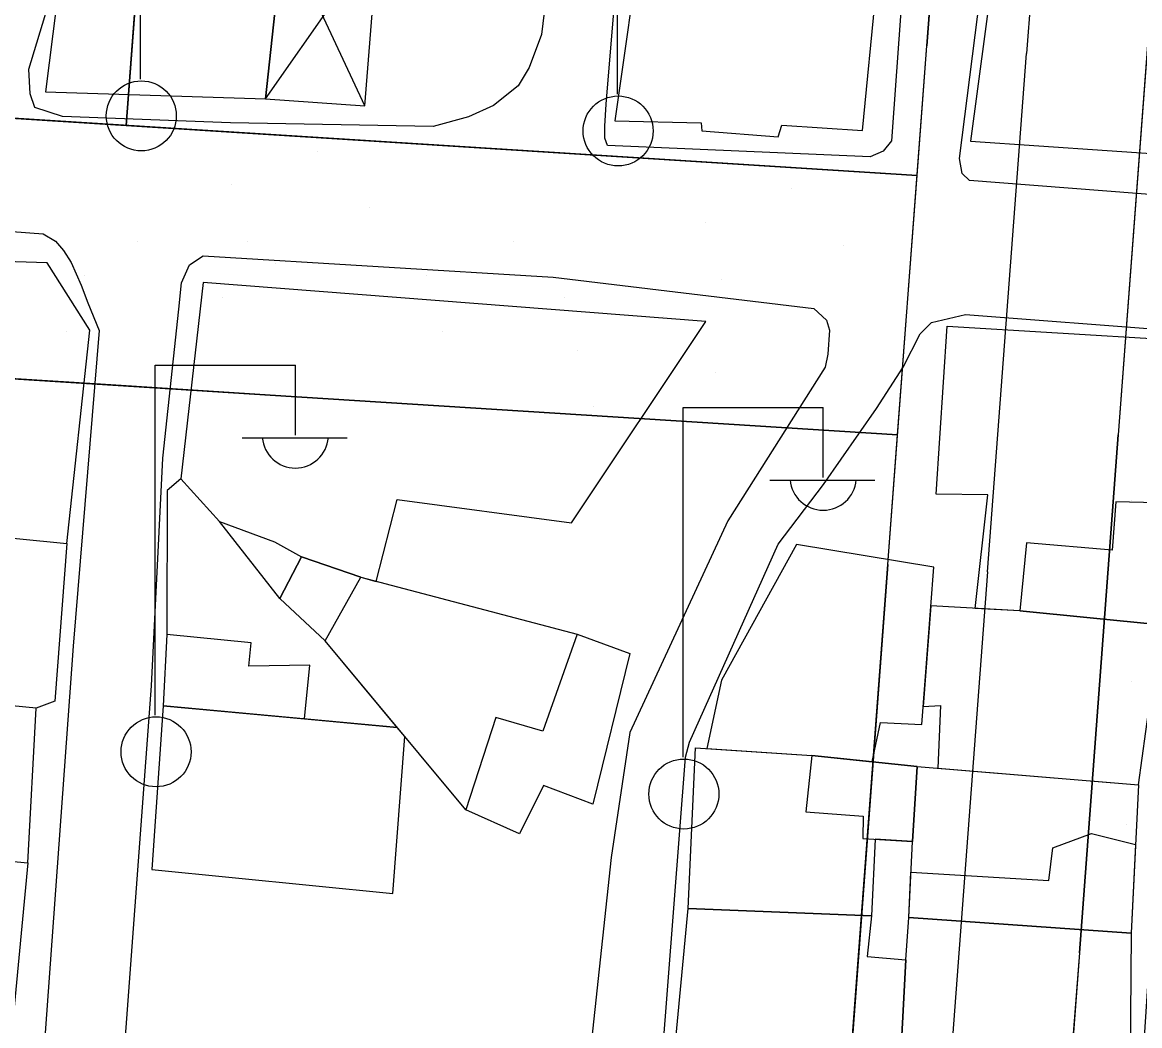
# Model space of a CAD drawing. Extents: x 417997 to 421451, y 4451742 to 4455216.
# Drawn here: x 419917.6 to 419973.4, y 4453180.1 to 4453230.3 of the extents above; entities that cross this region are included whole.
import ezdxf

# ---------------------------------------------------------------- set-up
doc = ezdxf.new("R2010")
doc.units = 0
for name, color, linetype in [('ADA', 7, 'Continuous'), ('ADAKENARI', 7, 'Continuous'), ('B_Mesken', 7, 'Continuous'), ('B_Sundurma', 7, 'Continuous'), ('B_Teras', 7, 'Continuous'), ('Default', 7, 'Continuous'), ('KALDIRIM', 7, 'Continuous'), ('PL_AYA_PARK_DINLENME', 7, 'Continuous'), ('PL_GENEL_OTOPARK', 7, 'Continuous'), ('PL_SAY_KULTUR_TESIS', 7, 'Continuous'), ('PL_TİCK', 7, 'Continuous'), ('S_Elektrik_Diregi', 7, 'Continuous'), ('TR_PARKALANI', 7, 'Continuous'), ('TR_TİCK', 7, 'Continuous'), ('Yol_Sose', 7, 'Continuous')]:
    doc.layers.add(name, color=color, linetype=linetype)

# ---------------------------------------------------------------- blocks, each defined once
blk = doc.blocks.new('POINT_DISPLAY')
at = {"layer": 'Default'}
blk.add_line((0, 0), (0, 0), dxfattribs=at)

msp = doc.modelspace()

# ---------------------------------------------------------------- linework, layer by layer
at = {"layer": 'ADA'}
for p, q in [((419927.111, 4453282.911), (419922.769, 4453225.134)), ((419927.111, 4453282.911), (419922.769, 4453225.134)), ((419962.318, 4453222.627), (419843.125, 4453230.183)), ((419962.318, 4453222.627), (419843.125, 4453230.183)), ((419913.004, 4453212.727), (419929.97, 4453211.652)), ((419913.004, 4453212.727), (419929.97, 4453211.652)), ((419929.97, 4453211.652), (419961.344, 4453209.663)), ((419929.97, 4453211.652), (419961.344, 4453209.663))]:
    msp.add_line(p, q, dxfattribs=at)
at = {"layer": 'ADAKENARI'}
for p, q in [((419969.518, 4453318.432), (419962.805, 4453229.109)), ((419969.518, 4453318.432), (419962.805, 4453229.109)), ((419980.288, 4453314.958), (419972.375, 4453209.668)), ((419980.288, 4453314.958), (419972.375, 4453209.668)), ((419960.857, 4453203.181), (419962.805, 4453229.109)), ((419960.857, 4453203.181), (419962.805, 4453229.109)), ((419970.428, 4453183.761), (419972.375, 4453209.668)), ((419970.428, 4453183.761), (419972.375, 4453209.668)), ((419960.857, 4453203.181), (419955.416, 4453130.78)), ((419960.857, 4453203.181), (419955.416, 4453130.78)), ((419970.428, 4453183.761), (419962.856, 4453083.005)), ((419970.428, 4453183.761), (419962.856, 4453083.005))]:
    msp.add_line(p, q, dxfattribs=at)
at = {"layer": 'B_Mesken'}
for points in [[(419973.448, 4453237.219), (419966.811, 4453237.941), (419964.985, 4453224.35), (419978.66, 4453223.406), (419979.483, 4453232.175), (419979.916, 4453236.801)], [(419930.542, 4453233.89), (419927.461, 4453235.852), (419926.884, 4453234.287), (419919.829, 4453235.405), (419918.744, 4453226.819), (419929.734, 4453226.466)], [(419948.596, 4453235.087), (419947.202, 4453225.36), (419951.517, 4453225.258), (419951.55, 4453224.862), (419955.372, 4453224.569), (419955.548, 4453225.154), (419959.593, 4453224.88), (419960.271, 4453231.901), (419960.925, 4453231.871), (419961.065, 4453234.364), (419960.631, 4453234.542)], [(419910.656, 4453207.483), (419914.956, 4453207.012), (419914.932, 4453204.72), (419919.804, 4453204.225), (419920.958, 4453214.889), (419918.83, 4453218.262), (419911.416, 4453218.492)], [(419936.32, 4453206.426), (419945.034, 4453205.256), (419951.759, 4453215.323), (419926.632, 4453217.275), (419925.503, 4453207.456), (419927.442, 4453205.324), (419930.187, 4453204.313), (419931.543, 4453203.565), (419934.503, 4453202.538), (419935.281, 4453202.333)], [(419965.224, 4453200.987), (419965.859, 4453206.657), (419963.27, 4453206.703), (419963.813, 4453215.103), (419974.847, 4453214.431), (419974.315, 4453206.262), (419974.107, 4453203.803), (419974.778, 4453203.349), (419974.492, 4453200.155), (419967.448, 4453200.86)], [(419924.818, 4453206.88), (419924.816, 4453199.685), (419924.632, 4453196.115), (419931.69, 4453195.461), (419936.329, 4453195.031), (419932.716, 4453199.366), (419930.459, 4453201.471), (419927.442, 4453205.324), (419925.503, 4453207.456)], [(419919.804, 4453204.225), (419919.202, 4453196.349), (419918.272, 4453195.996), (419904.585, 4453197.331), (419905.2, 4453205.192), (419914.932, 4453204.72)], [(419960.075, 4453193.307), (419960.491, 4453195.281), (419962.559, 4453195.182), (419963.146, 4453203.04), (419956.283, 4453204.175), (419952.536, 4453197.399), (419951.798, 4453193.98), (419957.052, 4453193.623)], [(419945.317, 4453199.693), (419947.949, 4453198.721), (419946.109, 4453191.188), (419943.636, 4453192.136), (419942.435, 4453189.718), (419939.757, 4453190.916), (419932.716, 4453199.366), (419930.459, 4453201.471), (419931.543, 4453203.565), (419934.503, 4453202.538)], [(419967.448, 4453200.86), (419963.002, 4453201.113), (419962.626, 4453196.081), (419963.485, 4453196.12), (419963.349, 4453192.988), (419973.381, 4453192.163), (419974.492, 4453200.155)], [(419904.585, 4453197.331), (419903.864, 4453197.358), (419903.311, 4453189.418), (419905.3, 4453189.066), (419914.84, 4453188.548), (419917.861, 4453188.254), (419918.272, 4453195.996)], [(419936.104, 4453186.72), (419936.699, 4453194.586), (419936.329, 4453195.031), (419924.632, 4453196.115), (419924.055, 4453187.922)], [(419950.875, 4453185.982), (419951.241, 4453194.018), (419957.052, 4453193.623), (419962.317, 4453193.073), (419962.089, 4453189.329), (419960.229, 4453189.437), (419960.039, 4453185.603)], [(419961.897, 4453185.531), (419962.089, 4453189.329), (419962.317, 4453193.073), (419973.381, 4453192.163), (419973.021, 4453184.747)], [(419914.84, 4453188.548), (419917.861, 4453188.254), (419917.115, 4453180.345), (419904.911, 4453180.873), (419904.881, 4453181.001), (419905.3, 4453189.066)], [(419950.102, 4453177.874), (419950.875, 4453185.982), (419960.039, 4453185.603), (419959.815, 4453183.57), (419961.753, 4453183.418), (419961.427, 4453177.089), (419957.526, 4453177.424), (419954.165, 4453177.713)], [(419961.753, 4453183.418), (419961.897, 4453185.531), (419973.021, 4453184.747), (419972.955, 4453176.456), (419964.678, 4453176.866), (419961.427, 4453177.089)]]:
    msp.add_lwpolyline(points, close=True, dxfattribs=at)
at = {"layer": 'B_Sundurma'}
for p, q in [((419929.734, 4453226.466), (419935.379, 4453234.502)), ((419934.715, 4453226.115), (419930.789, 4453234.524))]:
    msp.add_line(p, q, dxfattribs=at)
msp.add_lwpolyline([(419929.734, 4453226.466), (419934.715, 4453226.115), (419935.379, 4453234.502), (419931.842, 4453234.533), (419930.789, 4453234.524), (419930.542, 4453233.89)], close=True, dxfattribs=at)
at = {"layer": 'B_Teras'}
for points in [[(419967.79, 4453204.268), (419967.448, 4453200.86), (419974.492, 4453200.155), (419974.778, 4453203.349), (419974.107, 4453203.803), (419974.315, 4453206.262), (419972.247, 4453206.308), (419972.069, 4453203.894)], [(419931.543, 4453203.565), (419930.459, 4453201.471), (419932.716, 4453199.366), (419934.503, 4453202.538)], [(419934.503, 4453202.538), (419945.317, 4453199.693), (419943.608, 4453194.838), (419941.26, 4453195.534), (419939.757, 4453190.916), (419932.716, 4453199.366), (419930.459, 4453201.471), (419931.543, 4453203.565)], [(419931.69, 4453195.461), (419931.959, 4453198.148), (419928.903, 4453198.087), (419929.022, 4453199.26), (419924.816, 4453199.685), (419924.632, 4453196.115)], [(419957.052, 4453193.623), (419956.762, 4453190.808), (419959.614, 4453190.595), (419959.599, 4453189.473), (419962.089, 4453189.329), (419962.317, 4453193.073)], [(419962.011, 4453187.793), (419968.897, 4453187.379), (419969.102, 4453189.012), (419971.031, 4453189.729), (419973.236, 4453189.184), (419973.021, 4453184.747), (419961.897, 4453185.531)]]:
    msp.add_lwpolyline(points, close=True, dxfattribs=at)
at = {"layer": 'KALDIRIM'}
for p, q in [((419974.504, 4453318.057), (419967.791, 4453228.734)), ((419974.504, 4453318.057), (419967.791, 4453228.734)), ((419965.843, 4453202.806), (419967.791, 4453228.734)), ((419965.843, 4453202.806), (419967.791, 4453228.734)), ((419965.843, 4453202.806), (419960.402, 4453130.405)), ((419965.843, 4453202.806), (419960.402, 4453130.405))]:
    msp.add_line(p, q, dxfattribs=at)
at = {"layer": 'PL_AYA_PARK_DINLENME'}
for points in [[(419983.008, 4453351.149), (419982.033, 4453338.169), (419980.288, 4453314.958), (419972.375, 4453209.668), (419970.428, 4453183.761), (419962.856, 4453083.005), (419961.522, 4453065.245), (419953.414, 4452957.362)], [(419983.008, 4453351.149), (419982.033, 4453338.169), (419980.288, 4453314.958), (419972.375, 4453209.668), (419970.428, 4453183.761), (419962.856, 4453083.005), (419961.522, 4453065.245), (419953.414, 4452957.362)], [(419921.488, 4453212.19), (419929.97, 4453211.652), (419961.344, 4453209.663), (419962.318, 4453222.627), (419843.125, 4453230.183), (419842.227, 4453217.214), (419913.004, 4453212.727), (419921.488, 4453212.19)], [(419921.488, 4453212.19), (419929.97, 4453211.652), (419961.344, 4453209.663), (419962.318, 4453222.627), (419843.125, 4453230.183), (419842.227, 4453217.214), (419913.004, 4453212.727), (419921.488, 4453212.19)]]:
    msp.add_lwpolyline(points, dxfattribs=at)
at = {"layer": 'PL_GENEL_OTOPARK'}
msp.add_lwpolyline([(419962.318, 4453222.627), (419962.805, 4453229.109), (419966.715, 4453281.127), (419927.111, 4453282.911), (419922.769, 4453225.134), (419962.318, 4453222.627)], dxfattribs=at)
msp.add_lwpolyline([(419962.318, 4453222.627), (419962.805, 4453229.109), (419966.715, 4453281.127), (419927.111, 4453282.911), (419922.769, 4453225.134), (419962.318, 4453222.627)], dxfattribs=at)
at = {"layer": 'PL_SAY_KULTUR_TESIS'}
msp.add_lwpolyline([(419927.111, 4453282.911), (419844.657, 4453286.626), (419843.573, 4453236.663), (419843.125, 4453230.183), (419922.769, 4453225.134), (419927.111, 4453282.911)], dxfattribs=at)
msp.add_lwpolyline([(419927.111, 4453282.911), (419844.657, 4453286.626), (419843.573, 4453236.663), (419843.125, 4453230.183), (419922.769, 4453225.134), (419927.111, 4453282.911)], dxfattribs=at)
at = {"layer": 'PL_TİCK'}
msp.add_lwpolyline([(419921.488, 4453212.19), (419913.004, 4453212.727), (419842.227, 4453217.214), (419841.779, 4453210.729), (419834.027, 4453089.798), (419833.483, 4453081.316), (419912.691, 4453076.44), (419951.154, 4453074.072), (419955.416, 4453130.78), (419960.857, 4453203.181), (419961.344, 4453209.663), (419929.97, 4453211.652), (419921.488, 4453212.19)], dxfattribs=at)
msp.add_lwpolyline([(419921.488, 4453212.19), (419913.004, 4453212.727), (419842.227, 4453217.214), (419841.779, 4453210.729), (419834.027, 4453089.798), (419833.483, 4453081.316), (419912.691, 4453076.44), (419951.154, 4453074.072), (419955.416, 4453130.78), (419960.857, 4453203.181), (419961.344, 4453209.663), (419929.97, 4453211.652), (419921.488, 4453212.19)], dxfattribs=at)
at = {"layer": 'S_Elektrik_Diregi'}
for p, q in [((419923.497, 4453227.447), (419923.497, 4453244.947)), ((419947.333, 4453226.694), (419947.333, 4453244.194)), ((419924.233, 4453195.649), (419924.233, 4453213.149)), ((419924.233, 4453213.149), (419931.233, 4453213.149)), ((419931.233, 4453209.649), (419931.233, 4453213.149)), ((419950.62, 4453193.537), (419950.62, 4453211.037)), ((419950.62, 4453211.037), (419957.62, 4453211.037)), ((419957.62, 4453207.537), (419957.62, 4453211.037)), ((419928.573, 4453209.509), (419933.823, 4453209.509)), ((419954.96, 4453207.397), (419960.21, 4453207.397))]:
    msp.add_line(p, q, dxfattribs=at)
for centre in [(419923.533, 4453225.612), (419947.369, 4453224.858), (419924.269, 4453193.813), (419950.656, 4453191.702)]:
    msp.add_circle(centre, 1.75, dxfattribs=at)
for centre in [(419931.233, 4453209.662), (419957.621, 4453207.55)]:
    msp.add_arc(centre, 1.658, 184.8384, 355.1464, dxfattribs=at)
at = {"layer": 'TR_TİCK'}
msp.add_lwpolyline([(419912.691, 4453076.44), (419951.154, 4453074.072), (419955.416, 4453130.78), (419960.857, 4453203.181), (419961.344, 4453209.663), (419929.97, 4453211.652), (419921.488, 4453212.19), (419913.004, 4453212.727), (419842.227, 4453217.214), (419841.779, 4453210.729), (419834.027, 4453089.798), (419833.483, 4453081.316), (419912.691, 4453076.44)], dxfattribs=at)
msp.add_lwpolyline([(419912.691, 4453076.44), (419951.154, 4453074.072), (419955.416, 4453130.78), (419960.857, 4453203.181), (419961.344, 4453209.663), (419929.97, 4453211.652), (419921.488, 4453212.19), (419913.004, 4453212.727), (419842.227, 4453217.214), (419841.779, 4453210.729), (419834.027, 4453089.798), (419833.483, 4453081.316), (419912.691, 4453076.44)], dxfattribs=at)
at = {"layer": 'Yol_Sose'}
for points in [[(419945.97, 4453249.765), (419943.533, 4453229.686), (419942.915, 4453228.037), (419942.381, 4453227.111), (419941.136, 4453226.124), (419939.886, 4453225.559), (419938.125, 4453225.083), (419927.99, 4453225.259), (419919.589, 4453225.585), (419918.203, 4453226.039), (419917.97, 4453226.721), (419917.915, 4453227.942), (419920.127, 4453235.27)], [(419961.66, 4453232.933), (419961.036, 4453224.357), (419960.627, 4453223.853), (419959.974, 4453223.569), (419946.846, 4453224.128), (419946.709, 4453224.499), (419946.702, 4453225.092), (419946.779, 4453226.191), (419948.709, 4453249.44)], [(419977.39, 4453247.267), (419998.939, 4453244.421), (420012.642, 4453242.783), (420024.544, 4453240.97), (420024.959, 4453240.668), (420025.006, 4453240.353), (420024.038, 4453229.84), (420020.595, 4453217.672), (420020.279, 4453217.434), (420019.969, 4453217.338), (420019.09, 4453217.422), (419999.766, 4453218.954), (419975.017, 4453221.595), (419964.938, 4453222.388), (419964.572, 4453222.723), (419964.442, 4453223.489), (419965.605, 4453232.676), (419967.721, 4453248.241), (419968.08, 4453248.538), (419968.442, 4453248.584), (419970.998, 4453248.172)], [(419885.814, 4453222.173), (419918.622, 4453219.717), (419919.235, 4453219.35), (419919.637, 4453218.882), (419920.023, 4453218.278), (419920.521, 4453217.143), (419920.861, 4453216.271), (419921.429, 4453214.873), (419920.134, 4453199.089), (419918.791, 4453180.682), (419917.337, 4453160.574)], [(419957.937, 4453214.891), (419957.854, 4453213.698), (419957.714, 4453213.053), (419952.857, 4453205.356), (419947.948, 4453194.774), (419947.018, 4453188.528), (419945.981, 4453178.91), (419945.186, 4453161.804), (419943.685, 4453138.28), (419942.05, 4453120.343), (419941.515, 4453120.181), (419940.712, 4453120.254), (419918.273, 4453122.109), (419918.009, 4453122.507), (419917.859, 4453123.287), (419918.975, 4453134.732), (419920.753, 4453153.361), (419922.398, 4453174.852), (419924.042, 4453197.113), (419924.609, 4453208.493), (419925.406, 4453215.946), (419925.539, 4453217.259), (419925.948, 4453218.159), (419926.623, 4453218.607)], [(419926.623, 4453218.607), (419944.129, 4453217.542), (419957.149, 4453215.988), (419957.788, 4453215.401), (419957.937, 4453214.891)], [(419964.739, 4453215.682), (419975.148, 4453214.883), (419975.423, 4453214.531), (419975.721, 4453213.551), (419975.025, 4453200.321), (419973.678, 4453179.791), (419972.34, 4453160.752), (419970.712, 4453142.14), (419969.867, 4453123.927), (419969.628, 4453119.624), (419969.33, 4453119.337), (419968.975, 4453119.218), (419945.061, 4453120.372), (419944.886, 4453120.5), (419944.786, 4453120.915), (419947.455, 4453147.066), (419948.708, 4453167.228)], [(419962.468, 4453214.711), (419963.031, 4453215.287), (419964.739, 4453215.682)], [(419955.378, 4453204.198), (419957.637, 4453207.176), (419960.294, 4453210.985), (419961.626, 4453213.043), (419962.468, 4453214.711)], [(419948.708, 4453167.228), (419950.743, 4453193.544), (419950.931, 4453194.301), (419955.378, 4453204.198)]]:
    msp.add_lwpolyline(points, dxfattribs=at)

# ---------------------------------------------------------------- block references
at = {"layer": 'TR_PARKALANI', "xscale": 0.1, "yscale": 0.10000000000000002}
for p in [(419932.35, 4453223.848), (419932.35, 4453223.848), (419928.025, 4453222.156), (419928.025, 4453222.156), (419956.042, 4453221.968), (419956.042, 4453221.968), (419934.931, 4453221.031), (419934.931, 4453221.031), (419951.717, 4453220.275), (419951.717, 4453220.275), (419973.025, 4453220.648), (419973.025, 4453220.648), (419923.324, 4453219.335), (419923.324, 4453219.335), (419928.837, 4453219.331), (419928.837, 4453219.331), (419942.127, 4453219.335), (419942.127, 4453219.335), (419958.623, 4453219.151), (419958.623, 4453219.151), (419930.23, 4453218.211), (419930.23, 4453218.211), (419920.692, 4453217.643), (419920.692, 4453217.643), (419937.803, 4453217.643), (419937.803, 4453217.643), (419952.529, 4453217.451), (419952.529, 4453217.451), (419927.598, 4453216.518), (419927.598, 4453216.518), (419944.709, 4453216.518), (419944.709, 4453216.518), (419949.649, 4453215.574), (419949.649, 4453215.574), (419919.811, 4453214.819), (419919.811, 4453214.819), (419925.298, 4453214.822), (419925.298, 4453214.822), (419938.615, 4453214.819), (419938.615, 4453214.819), (419945.324, 4453213.882), (419945.324, 4453213.882), (419952.23, 4453212.758), (419952.23, 4453212.758), (419946.136, 4453211.058), (419946.136, 4453211.058), (419973.025, 4453206.357), (419973.025, 4453206.357), (419973.025, 4453197.331), (419973.025, 4453197.331), (419972.777, 4453190.19), (419972.777, 4453190.19)]:
    msp.add_blockref('POINT_DISPLAY', p, dxfattribs=at)

doc.saveas('drawing.dxf')
